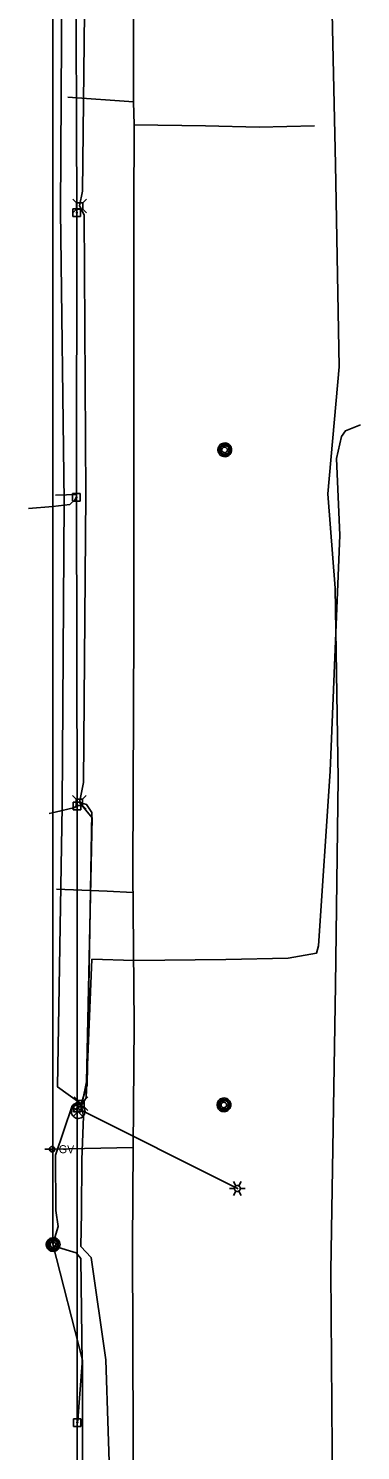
# Model space of a CAD drawing. Extents: x 600849 to 606371, y 330010 to 403088.
# Drawn here: x 602043 to 602203, y 373091 to 373775 of the extents above; entities that cross this region are included whole.
import ezdxf

# ---------------------------------------------------------------- set-up
doc = ezdxf.new("R2010")
doc.units = 0
for name, color, linetype in [('E_LTG', 7, 'Continuous'), ('E_SIG', 7, 'Continuous'), ('E_UTL_AG_Bold', 7, 'Continuous'), ('E_UTL_E_UG', 7, 'Continuous'), ('E_UTL_EPowerPole', 7, 'Continuous'), ('E_UTL_FO_UG', 7, 'Continuous'), ('E_UTL_G', 7, 'Continuous'), ('E_UTL_G_UG', 7, 'Continuous'), ('E_UTL_MH', 7, 'Continuous'), ('E_UTL_Overhead', 7, 'Continuous'), ('E_UTL_T_UG', 7, 'Continuous')]:
    doc.layers.add(name, color=color, linetype=linetype)

msp = doc.modelspace()

# ---------------------------------------------------------------- linework, layer by layer
at = {"layer": 'E_LTG'}
for points in [[(602140.09, 373217.23), (602142.47, 373217.23)], [(602143.18, 373218.46), (602141.99, 373220.53)], [(602141.99, 373213.93), (602143.18, 373215.99)], [(602145.32, 373217.23), (602145.3, 373217.5), (602145.22, 373217.76), (602145.1, 373218), (602144.93, 373218.21), (602144.72, 373218.39), (602144.49, 373218.53), (602144.23, 373218.61), (602143.96, 373218.65), (602143.69, 373218.64), (602143.43, 373218.58), (602143.18, 373218.46), (602142.96, 373218.31), (602142.77, 373218.11), (602142.63, 373217.88), (602142.52, 373217.63), (602142.47, 373217.36), (602142.47, 373217.09), (602142.52, 373216.82), (602142.63, 373216.57), (602142.77, 373216.34), (602142.96, 373216.15), (602143.18, 373215.99), (602143.43, 373215.88), (602143.69, 373215.81), (602143.96, 373215.8), (602144.23, 373215.84), (602144.49, 373215.93), (602144.72, 373216.06), (602144.93, 373216.24), (602145.1, 373216.45), (602145.22, 373216.69), (602145.3, 373216.96), (602145.32, 373217.23)], [(602145.32, 373217.23), (602145.3, 373217.5), (602145.22, 373217.76), (602145.1, 373218), (602144.93, 373218.21), (602144.72, 373218.39), (602144.49, 373218.53), (602144.23, 373218.61), (602143.96, 373218.65), (602143.69, 373218.64), (602143.43, 373218.58), (602143.18, 373218.46), (602142.96, 373218.31), (602142.77, 373218.11), (602142.63, 373217.88), (602142.52, 373217.63), (602142.47, 373217.36), (602142.47, 373217.09), (602142.52, 373216.82), (602142.63, 373216.57), (602142.77, 373216.34), (602142.96, 373216.15), (602143.18, 373215.99), (602143.43, 373215.88), (602143.69, 373215.81), (602143.96, 373215.8), (602144.23, 373215.84), (602144.49, 373215.93), (602144.72, 373216.06), (602144.93, 373216.24), (602145.1, 373216.45), (602145.22, 373216.69), (602145.3, 373216.96), (602145.32, 373217.23)], [(602145.32, 373217.23), (602145.3, 373217.5), (602145.22, 373217.76), (602145.1, 373218), (602144.93, 373218.21), (602144.72, 373218.39), (602144.49, 373218.53), (602144.23, 373218.61), (602143.96, 373218.65), (602143.69, 373218.64), (602143.43, 373218.58), (602143.18, 373218.46), (602142.96, 373218.31), (602142.77, 373218.11), (602142.63, 373217.88), (602142.52, 373217.63), (602142.47, 373217.36), (602142.47, 373217.09), (602142.52, 373216.82), (602142.63, 373216.57), (602142.77, 373216.34), (602142.96, 373216.15), (602143.18, 373215.99), (602143.43, 373215.88), (602143.69, 373215.81), (602143.96, 373215.8), (602144.23, 373215.84), (602144.49, 373215.93), (602144.72, 373216.06), (602144.93, 373216.24), (602145.1, 373216.45), (602145.22, 373216.69), (602145.3, 373216.96), (602145.32, 373217.23)], [(602144.01, 373217.23), (602144.01, 373217.25), (602144.01, 373217.27), (602144, 373217.29), (602143.98, 373217.31), (602143.96, 373217.32), (602143.95, 373217.33), (602143.92, 373217.34), (602143.9, 373217.34), (602143.88, 373217.34), (602143.86, 373217.34), (602143.84, 373217.33), (602143.82, 373217.32), (602143.8, 373217.3), (602143.79, 373217.28), (602143.78, 373217.26), (602143.78, 373217.24), (602143.78, 373217.21), (602143.78, 373217.19), (602143.79, 373217.17), (602143.8, 373217.15), (602143.82, 373217.14), (602143.84, 373217.12), (602143.86, 373217.11), (602143.88, 373217.11), (602143.9, 373217.11), (602143.92, 373217.11), (602143.95, 373217.12), (602143.96, 373217.13), (602143.98, 373217.14), (602144, 373217.16), (602144.01, 373217.18), (602144.01, 373217.2), (602144.01, 373217.23)], [(602144.61, 373218.46), (602145.8, 373220.53)], [(602145.8, 373213.93), (602144.61, 373215.99)], [(602145.32, 373217.23), (602147.71, 373217.23)]]:
    msp.add_lwpolyline(points, dxfattribs=at)
at = {"layer": 'E_SIG'}
for points in [[(602070.48, 373254.22), (602070.42, 373254.84), (602070.24, 373255.45), (602069.95, 373256), (602069.57, 373256.5), (602069.09, 373256.91), (602068.55, 373257.22), (602067.96, 373257.43), (602067.34, 373257.52), (602066.71, 373257.49), (602066.1, 373257.34), (602065.53, 373257.08), (602065.02, 373256.71), (602064.58, 373256.26), (602064.25, 373255.73), (602064.01, 373255.15), (602063.89, 373254.53), (602063.89, 373253.91), (602064.01, 373253.29), (602064.25, 373252.71), (602064.58, 373252.18), (602065.02, 373251.73), (602065.53, 373251.36), (602066.1, 373251.1), (602066.71, 373250.95), (602067.34, 373250.92), (602067.96, 373251.01), (602068.55, 373251.22), (602069.09, 373251.53), (602069.57, 373251.94), (602069.95, 373252.44), (602070.24, 373252.99), (602070.42, 373253.6), (602070.48, 373254.22)], [(602069.44, 373256.55), (602064.83, 373251.9)], [(602064.83, 373256.51), (602069.48, 373251.85)]]:
    msp.add_lwpolyline(points, dxfattribs=at)
at = {"layer": 'E_UTL_AG_Bold'}
for points in [[(602066.34, 373691.45), (602064.58, 373693.2)], [(602066.34, 373688.35), (602064.58, 373686.6)], [(602069.43, 373691.45), (602066.34, 373691.45)], [(602066.34, 373691.45), (602066.34, 373688.35)], [(602066.34, 373688.35), (602069.43, 373688.35)], [(602069.43, 373691.45), (602071.18, 373693.2)], [(602069.43, 373688.35), (602069.43, 373691.45)], [(602069.43, 373688.35), (602071.18, 373686.6)], [(602066.18, 373404.51), (602064.43, 373406.26)], [(602069.28, 373404.51), (602071.03, 373406.26)], [(602066.18, 373401.41), (602064.43, 373399.66)], [(602069.28, 373404.51), (602066.18, 373404.51)], [(602066.18, 373404.51), (602066.18, 373401.41)], [(602066.18, 373401.41), (602069.28, 373401.41)], [(602069.28, 373401.41), (602069.28, 373404.51)], [(602069.28, 373401.41), (602071.03, 373399.66)], [(602067.03, 373259.55), (602065.28, 373261.31)], [(602067.03, 373256.46), (602065.28, 373254.71)], [(602070.13, 373259.55), (602067.03, 373259.55)], [(602067.03, 373259.55), (602067.03, 373256.46)], [(602067.03, 373256.46), (602070.13, 373256.46)], [(602070.13, 373259.55), (602071.88, 373261.31)], [(602070.13, 373256.46), (602070.13, 373259.55)], [(602070.13, 373256.46), (602071.88, 373254.71)]]:
    msp.add_lwpolyline(points, dxfattribs=at)
at = {"layer": 'E_UTL_E_UG'}
for points in [[(602189.83, 372554.06), (602190.44, 372619.03), (602189.27, 372718.25), (602189.23, 372778.42), (602189.75, 372830), (602187.06, 372900.33), (602191.33, 372932.65), (602189.94, 372977.88), (602189.57, 373091.61), (602188.9, 373177.68), (602191.21, 373315.12), (602192.48, 373414.48), (602191.12, 373506.07), (602187.54, 373551.4), (602192.95, 373612.54), (602191.22, 373709.93), (602188.61, 373826.39), (602190.06, 373932.35), (602190.26, 374051.96), (602192.97, 374107.93), (602191.87, 374137.94), (602190.9, 374174.67), (602191.01, 374175.79)], [(602066.76, 373255.95), (602068.55, 373256.95), (602071.1, 373260.89), (602073.77, 373327.48), (602094.08, 373326.89), (602138.38, 373327.4), (602168.36, 373328.08), (602182.12, 373330.52), (602183.05, 373333.99), (602188.58, 373418), (602193.31, 373531.58), (602191.66, 373568.44), (602194.08, 373579.05), (602195.95, 373581.68), (602203.31, 373584.58)], [(602066.33, 373549.72), (602065.6, 373548.57), (602063.11, 373546.35), (602054.95, 373545.28), (602043.17, 373544.44)], [(602053.11, 373397.69), (602056.07, 373398.3), (602065.62, 373400.49), (602066.7, 373401.26)]]:
    msp.add_lwpolyline(points, dxfattribs=at)
at = {"layer": 'E_UTL_EPowerPole'}
for points in [[(602068.34, 373688.58), (602064.65, 373688.58)], [(602064.65, 373688.58), (602064.65, 373684.89)], [(602066.77, 373686.74), (602066.76, 373686.78), (602066.75, 373686.83), (602066.73, 373686.87), (602066.7, 373686.9), (602066.67, 373686.93), (602066.63, 373686.96), (602066.59, 373686.97), (602066.54, 373686.98), (602066.49, 373686.98), (602066.45, 373686.96), (602066.41, 373686.95), (602066.37, 373686.92), (602066.34, 373686.89), (602066.32, 373686.85), (602066.3, 373686.81), (602066.29, 373686.76), (602066.29, 373686.72), (602066.3, 373686.67), (602066.32, 373686.63), (602066.34, 373686.59), (602066.37, 373686.56), (602066.41, 373686.53), (602066.45, 373686.51), (602066.49, 373686.5), (602066.54, 373686.5), (602066.59, 373686.51), (602066.63, 373686.52), (602066.67, 373686.55), (602066.7, 373686.57), (602066.73, 373686.61), (602066.75, 373686.65), (602066.76, 373686.69), (602066.77, 373686.74)], [(602066.5, 373688.58), (602066.5, 373691.49)], [(602068.34, 373684.89), (602068.34, 373688.58)], [(602064.65, 373684.89), (602068.34, 373684.89)], [(602068.14, 373551.56), (602064.45, 373551.56)], [(602064.45, 373551.56), (602064.45, 373547.87)], [(602066.57, 373549.72), (602066.56, 373549.76), (602066.55, 373549.81), (602066.53, 373549.85), (602066.5, 373549.88), (602066.47, 373549.91), (602066.43, 373549.94), (602066.39, 373549.95), (602066.34, 373549.96), (602066.29, 373549.95), (602066.25, 373549.94), (602066.21, 373549.93), (602066.17, 373549.9), (602066.14, 373549.87), (602066.12, 373549.83), (602066.1, 373549.79), (602066.09, 373549.74), (602066.09, 373549.7), (602066.1, 373549.65), (602066.12, 373549.61), (602066.14, 373549.57), (602066.17, 373549.54), (602066.21, 373549.51), (602066.25, 373549.49), (602066.29, 373549.48), (602066.34, 373549.48), (602066.39, 373549.49), (602066.43, 373549.5), (602066.47, 373549.52), (602066.5, 373549.55), (602066.53, 373549.59), (602066.55, 373549.63), (602066.56, 373549.67), (602066.57, 373549.72)], [(602066.3, 373551.56), (602066.3, 373554.47)], [(602068.14, 373547.87), (602068.14, 373551.56)], [(602064.45, 373547.87), (602068.14, 373547.87)], [(602066.67, 373403.11), (602066.67, 373406.02)], [(602068.52, 373403.11), (602064.83, 373403.11)], [(602064.83, 373403.11), (602064.83, 373399.42)], [(602064.83, 373399.42), (602068.52, 373399.42)], [(602066.94, 373401.26), (602066.94, 373401.31), (602066.93, 373401.35), (602066.9, 373401.39), (602066.88, 373401.43), (602066.84, 373401.46), (602066.8, 373401.48), (602066.76, 373401.5), (602066.72, 373401.5), (602066.67, 373401.5), (602066.63, 373401.49), (602066.58, 373401.47), (602066.55, 373401.44), (602066.52, 373401.41), (602066.49, 373401.37), (602066.48, 373401.33), (602066.47, 373401.29), (602066.47, 373401.24), (602066.48, 373401.2), (602066.49, 373401.15), (602066.52, 373401.12), (602066.55, 373401.08), (602066.58, 373401.06), (602066.63, 373401.04), (602066.67, 373401.03), (602066.72, 373401.03), (602066.76, 373401.03), (602066.8, 373401.05), (602066.84, 373401.07), (602066.88, 373401.1), (602066.9, 373401.14), (602066.93, 373401.18), (602066.94, 373401.22), (602066.94, 373401.26)], [(602068.52, 373399.42), (602068.52, 373403.11)], [(602068.57, 373257.79), (602064.89, 373257.79)], [(602064.89, 373257.79), (602064.89, 373254.1)], [(602067, 373255.95), (602067, 373255.99), (602066.98, 373256.04), (602066.96, 373256.08), (602066.94, 373256.11), (602066.9, 373256.14), (602066.86, 373256.17), (602066.82, 373256.18), (602066.77, 373256.19), (602066.73, 373256.19), (602066.68, 373256.17), (602066.64, 373256.16), (602066.61, 373256.13), (602066.58, 373256.1), (602066.55, 373256.06), (602066.53, 373256.02), (602066.53, 373255.97), (602066.53, 373255.93), (602066.53, 373255.88), (602066.55, 373255.84), (602066.58, 373255.8), (602066.61, 373255.77), (602066.64, 373255.74), (602066.68, 373255.72), (602066.73, 373255.71), (602066.77, 373255.71), (602066.82, 373255.72), (602066.86, 373255.73), (602066.9, 373255.76), (602066.94, 373255.78), (602066.96, 373255.82), (602066.98, 373255.86), (602067, 373255.9), (602067, 373255.95)], [(602066.73, 373257.79), (602066.73, 373260.7)], [(602068.57, 373254.1), (602068.57, 373257.79)], [(602064.89, 373254.1), (602068.57, 373254.1)], [(602068.53, 373106.48), (602064.84, 373106.48)], [(602064.84, 373106.48), (602064.84, 373102.79)], [(602066.68, 373106.48), (602066.68, 373109.39)], [(602068.53, 373102.79), (602068.53, 373106.48)], [(602064.84, 373102.79), (602068.53, 373102.79)], [(602066.95, 373104.63), (602066.95, 373104.68), (602066.94, 373104.72), (602066.92, 373104.76), (602066.89, 373104.8), (602066.85, 373104.83), (602066.81, 373104.85), (602066.77, 373104.87), (602066.73, 373104.87), (602066.68, 373104.87), (602066.64, 373104.86), (602066.6, 373104.84), (602066.56, 373104.81), (602066.53, 373104.78), (602066.5, 373104.74), (602066.49, 373104.7), (602066.48, 373104.66), (602066.48, 373104.61), (602066.49, 373104.57), (602066.5, 373104.53), (602066.53, 373104.49), (602066.56, 373104.45), (602066.6, 373104.43), (602066.64, 373104.41), (602066.68, 373104.4), (602066.73, 373104.4), (602066.77, 373104.4), (602066.81, 373104.42), (602066.85, 373104.44), (602066.89, 373104.47), (602066.92, 373104.51), (602066.94, 373104.55), (602066.95, 373104.59), (602066.95, 373104.63)]]:
    msp.add_lwpolyline(points, dxfattribs=at)
at = {"layer": 'E_UTL_FO_UG'}
msp.add_lwpolyline([(602066.66, 373551.03), (602061.54, 373550.93), (602056.28, 373550.75)], dxfattribs=at)
at = {"layer": 'E_UTL_G'}
for points in [[(602055.91, 373236.13), (602055.89, 373236.38), (602055.82, 373236.61), (602055.71, 373236.83), (602055.55, 373237.02), (602055.37, 373237.18), (602055.16, 373237.3), (602054.93, 373237.38), (602054.69, 373237.42), (602054.44, 373237.4), (602054.21, 373237.35), (602053.98, 373237.25), (602053.79, 373237.1), (602053.62, 373236.93), (602053.49, 373236.72), (602053.39, 373236.5), (602053.35, 373236.26), (602053.35, 373236.01), (602053.39, 373235.77), (602053.49, 373235.55), (602053.62, 373235.34), (602053.79, 373235.16), (602053.98, 373235.02), (602054.21, 373234.92), (602054.44, 373234.86), (602054.69, 373234.85), (602054.93, 373234.89), (602055.16, 373234.97), (602055.37, 373235.09), (602055.55, 373235.25), (602055.71, 373235.44), (602055.82, 373235.66), (602055.89, 373235.89), (602055.91, 373236.13)], [(602053.72, 373235.23), (602055.53, 373237.04)]]:
    msp.add_lwpolyline(points, dxfattribs=at)
at = {"layer": 'E_UTL_G_UG'}
for points in [[(602093.24, 372526.91), (602093.15, 372614.92), (602093, 372673.07), (602092.69, 372750.6), (602092.43, 372825.78), (602093.25, 372943.6), (602093.79, 373049.75), (602093.43, 373190.49), (602093.73, 373236.89), (602094.23, 373296.11), (602093.44, 373369.57), (602093.99, 373486.76), (602093.92, 373578.62), (602094.06, 373687.99), (602094.16, 373729.02), (602093.81, 373740.06), (602093.88, 373840.43)], [(602062.12, 373742.2), (602093.81, 373740.06)], [(602094.16, 373729.02), (602128.62, 373728.44), (602154.35, 373727.82), (602181.1, 373728.42)], [(602056.65, 373361.26), (602081.14, 373360.23), (602093.55, 373359.66)], [(602051.12, 373236.11), (602054.63, 373236.13), (602093.73, 373236.89)]]:
    msp.add_lwpolyline(points, dxfattribs=at)
at = {"layer": 'E_UTL_MH'}
for points in [[(602141.13, 373572.6), (602141.07, 373573.22), (602140.9, 373573.82), (602140.61, 373574.38), (602140.22, 373574.87), (602139.75, 373575.28), (602139.2, 373575.6), (602138.61, 373575.8), (602137.99, 373575.89), (602137.36, 373575.86), (602136.75, 373575.71), (602136.18, 373575.45), (602135.67, 373575.09), (602135.24, 373574.63), (602134.9, 373574.11), (602134.67, 373573.52), (602134.55, 373572.91), (602134.55, 373572.28), (602134.67, 373571.67), (602134.9, 373571.08), (602135.24, 373570.56), (602135.67, 373570.1), (602136.18, 373569.74), (602136.75, 373569.48), (602137.36, 373569.33), (602137.99, 373569.3), (602138.61, 373569.39), (602139.2, 373569.59), (602139.75, 373569.91), (602140.22, 373570.32), (602140.61, 373570.81), (602140.9, 373571.37), (602141.07, 373571.97), (602141.13, 373572.6)], [(602140.52, 373572.59), (602140.47, 373573.1), (602140.33, 373573.59), (602140.09, 373574.04), (602139.78, 373574.44), (602139.39, 373574.77), (602138.95, 373575.03), (602138.47, 373575.19), (602137.97, 373575.26), (602137.46, 373575.24), (602136.96, 373575.12), (602136.5, 373574.91), (602136.09, 373574.61), (602135.74, 373574.25), (602135.46, 373573.82), (602135.27, 373573.34), (602135.18, 373572.85), (602135.18, 373572.34), (602135.27, 373571.84), (602135.46, 373571.36), (602135.74, 373570.94), (602136.09, 373570.57), (602136.5, 373570.27), (602136.96, 373570.06), (602137.46, 373569.94), (602137.97, 373569.92), (602138.47, 373569.99), (602138.95, 373570.16), (602139.39, 373570.41), (602139.78, 373570.74), (602140.09, 373571.14), (602140.33, 373571.6), (602140.47, 373572.08), (602140.52, 373572.59)], [(602139.95, 373572.56), (602139.92, 373572.96), (602139.8, 373573.35), (602139.62, 373573.71), (602139.37, 373574.03), (602139.06, 373574.3), (602138.71, 373574.5), (602138.33, 373574.63), (602137.93, 373574.69), (602137.52, 373574.67), (602137.13, 373574.57), (602136.76, 373574.41), (602136.43, 373574.17), (602136.15, 373573.88), (602135.93, 373573.54), (602135.78, 373573.16), (602135.71, 373572.76), (602135.71, 373572.36), (602135.78, 373571.96), (602135.93, 373571.59), (602136.15, 373571.25), (602136.43, 373570.95), (602136.76, 373570.72), (602137.13, 373570.55), (602137.52, 373570.45), (602137.93, 373570.44), (602138.33, 373570.49), (602138.71, 373570.63), (602139.06, 373570.83), (602139.37, 373571.09), (602139.62, 373571.41), (602139.8, 373571.77), (602139.92, 373572.16), (602139.95, 373572.56)], [(602139.1, 373572.55), (602139.07, 373572.8), (602139, 373573.04), (602138.89, 373573.27), (602138.73, 373573.47), (602138.54, 373573.63), (602138.32, 373573.76), (602138.08, 373573.84), (602137.83, 373573.88), (602137.58, 373573.87), (602137.33, 373573.81), (602137.1, 373573.7), (602136.89, 373573.55), (602136.72, 373573.37), (602136.58, 373573.16), (602136.49, 373572.92), (602136.44, 373572.67), (602136.44, 373572.42), (602136.49, 373572.17), (602136.58, 373571.94), (602136.72, 373571.72), (602136.89, 373571.54), (602137.1, 373571.39), (602137.33, 373571.29), (602137.58, 373571.23), (602137.83, 373571.22), (602138.08, 373571.25), (602138.32, 373571.34), (602138.54, 373571.46), (602138.73, 373571.63), (602138.89, 373571.83), (602139, 373572.05), (602139.07, 373572.29), (602139.1, 373572.55)], [(602140.74, 373257.47), (602140.68, 373258.1), (602140.51, 373258.7), (602140.22, 373259.26), (602139.83, 373259.75), (602139.36, 373260.16), (602138.81, 373260.47), (602138.22, 373260.68), (602137.6, 373260.77), (602136.97, 373260.74), (602136.36, 373260.59), (602135.79, 373260.33), (602135.28, 373259.97), (602134.85, 373259.51), (602134.51, 373258.98), (602134.28, 373258.4), (602134.16, 373257.79), (602134.16, 373257.16), (602134.28, 373256.54), (602134.51, 373255.96), (602134.85, 373255.43), (602135.28, 373254.98), (602135.79, 373254.61), (602136.36, 373254.35), (602136.97, 373254.21), (602137.6, 373254.18), (602138.22, 373254.26), (602138.81, 373254.47), (602139.36, 373254.78), (602139.83, 373255.19), (602140.22, 373255.69), (602140.51, 373256.25), (602140.68, 373256.85), (602140.74, 373257.47)], [(602140.13, 373257.47), (602140.08, 373257.97), (602139.94, 373258.46), (602139.7, 373258.91), (602139.39, 373259.31), (602139, 373259.65), (602138.56, 373259.9), (602138.08, 373260.07), (602137.58, 373260.14), (602137.07, 373260.12), (602136.57, 373260), (602136.11, 373259.79), (602135.7, 373259.49), (602135.35, 373259.12), (602135.07, 373258.69), (602134.88, 373258.22), (602134.79, 373257.72), (602134.79, 373257.21), (602134.88, 373256.71), (602135.07, 373256.24), (602135.35, 373255.81), (602135.7, 373255.44), (602136.11, 373255.15), (602136.57, 373254.94), (602137.07, 373254.82), (602137.58, 373254.79), (602138.08, 373254.87), (602138.56, 373255.03), (602139, 373255.29), (602139.39, 373255.62), (602139.7, 373256.02), (602139.94, 373256.47), (602140.08, 373256.96), (602140.13, 373257.47)], [(602139.56, 373257.44), (602139.53, 373257.84), (602139.41, 373258.23), (602139.23, 373258.59), (602138.98, 373258.91), (602138.67, 373259.17), (602138.32, 373259.38), (602137.94, 373259.51), (602137.54, 373259.57), (602137.13, 373259.55), (602136.74, 373259.45), (602136.37, 373259.28), (602136.04, 373259.05), (602135.76, 373258.75), (602135.54, 373258.41), (602135.39, 373258.04), (602135.32, 373257.64), (602135.32, 373257.24), (602135.39, 373256.84), (602135.54, 373256.46), (602135.76, 373256.12), (602136.04, 373255.83), (602136.37, 373255.59), (602136.74, 373255.43), (602137.13, 373255.33), (602137.54, 373255.31), (602137.94, 373255.37), (602138.32, 373255.5), (602138.67, 373255.7), (602138.98, 373255.97), (602139.23, 373256.29), (602139.41, 373256.65), (602139.53, 373257.04), (602139.56, 373257.44)], [(602138.71, 373257.42), (602138.68, 373257.68), (602138.61, 373257.92), (602138.5, 373258.14), (602138.34, 373258.34), (602138.15, 373258.51), (602137.93, 373258.63), (602137.69, 373258.72), (602137.44, 373258.75), (602137.19, 373258.74), (602136.94, 373258.68), (602136.71, 373258.58), (602136.5, 373258.43), (602136.33, 373258.25), (602136.19, 373258.03), (602136.1, 373257.8), (602136.05, 373257.55), (602136.05, 373257.3), (602136.1, 373257.05), (602136.19, 373256.81), (602136.33, 373256.6), (602136.5, 373256.42), (602136.71, 373256.27), (602136.94, 373256.16), (602137.19, 373256.1), (602137.44, 373256.09), (602137.69, 373256.13), (602137.93, 373256.21), (602138.15, 373256.34), (602138.34, 373256.5), (602138.5, 373256.7), (602138.61, 373256.93), (602138.68, 373257.17), (602138.71, 373257.42)], [(602058.41, 373190.27), (602058.35, 373190.9), (602058.17, 373191.5), (602057.89, 373192.06), (602057.5, 373192.55), (602057.02, 373192.96), (602056.48, 373193.27), (602055.89, 373193.48), (602055.27, 373193.57), (602054.64, 373193.54), (602054.03, 373193.39), (602053.46, 373193.13), (602052.95, 373192.77), (602052.52, 373192.31), (602052.18, 373191.78), (602051.94, 373191.2), (602051.82, 373190.59), (602051.82, 373189.96), (602051.94, 373189.34), (602052.18, 373188.76), (602052.52, 373188.23), (602052.95, 373187.78), (602053.46, 373187.41), (602054.03, 373187.15), (602054.64, 373187.01), (602055.27, 373186.98), (602055.89, 373187.06), (602056.48, 373187.27), (602057.02, 373187.58), (602057.5, 373187.99), (602057.89, 373188.49), (602058.17, 373189.05), (602058.35, 373189.65), (602058.41, 373190.27)], [(602057.79, 373190.27), (602057.75, 373190.77), (602057.6, 373191.26), (602057.37, 373191.71), (602057.05, 373192.11), (602056.67, 373192.45), (602056.23, 373192.7), (602055.75, 373192.87), (602055.24, 373192.94), (602054.74, 373192.92), (602054.24, 373192.8), (602053.78, 373192.59), (602053.36, 373192.29), (602053.01, 373191.92), (602052.74, 373191.49), (602052.55, 373191.02), (602052.45, 373190.52), (602052.45, 373190.01), (602052.55, 373189.51), (602052.74, 373189.04), (602053.01, 373188.61), (602053.36, 373188.24), (602053.78, 373187.95), (602054.24, 373187.74), (602054.74, 373187.62), (602055.24, 373187.59), (602055.75, 373187.67), (602056.23, 373187.83), (602056.67, 373188.09), (602057.05, 373188.42), (602057.37, 373188.82), (602057.6, 373189.27), (602057.75, 373189.76), (602057.79, 373190.27)], [(602057.23, 373190.24), (602057.19, 373190.64), (602057.08, 373191.03), (602056.89, 373191.39), (602056.64, 373191.71), (602056.34, 373191.97), (602055.99, 373192.18), (602055.6, 373192.31), (602055.2, 373192.37), (602054.8, 373192.35), (602054.41, 373192.25), (602054.04, 373192.08), (602053.71, 373191.85), (602053.43, 373191.55), (602053.21, 373191.21), (602053.06, 373190.84), (602052.98, 373190.44), (602052.98, 373190.04), (602053.06, 373189.64), (602053.21, 373189.26), (602053.43, 373188.92), (602053.71, 373188.63), (602054.04, 373188.39), (602054.41, 373188.23), (602054.8, 373188.13), (602055.2, 373188.11), (602055.6, 373188.17), (602055.99, 373188.3), (602056.34, 373188.5), (602056.64, 373188.77), (602056.89, 373189.09), (602057.08, 373189.45), (602057.19, 373189.84), (602057.23, 373190.24)], [(602056.38, 373190.22), (602056.35, 373190.48), (602056.28, 373190.72), (602056.16, 373190.94), (602056.01, 373191.14), (602055.82, 373191.31), (602055.6, 373191.43), (602055.36, 373191.52), (602055.11, 373191.55), (602054.85, 373191.54), (602054.61, 373191.48), (602054.38, 373191.38), (602054.17, 373191.23), (602054, 373191.05), (602053.86, 373190.83), (602053.77, 373190.6), (602053.72, 373190.35), (602053.72, 373190.1), (602053.77, 373189.85), (602053.86, 373189.61), (602054, 373189.4), (602054.17, 373189.22), (602054.38, 373189.07), (602054.61, 373188.96), (602054.85, 373188.9), (602055.11, 373188.89), (602055.36, 373188.93), (602055.6, 373189.01), (602055.82, 373189.14), (602056.01, 373189.3), (602056.16, 373189.5), (602056.28, 373189.73), (602056.35, 373189.97), (602056.38, 373190.22)]]:
    msp.add_lwpolyline(points, dxfattribs=at)
at = {"layer": 'E_UTL_Overhead'}
for points in [[(602066.88, 372572.55), (602066.55, 372750.09), (602066.67, 372928.36), (602066.71, 373104.63), (602066.76, 373255.95), (602066.7, 373401.26), (602066.33, 373549.72), (602066.53, 373686.74), (602066.09, 373819.32), (602065.08, 373973.66), (602066.98, 374151.67), (602066.34, 374292.77), (602066.62, 374583.45), (602066.23, 374727.52), (602065.76, 374864.44), (602065.08, 375005.94)], [(602143.9, 373217.23), (602066.76, 373255.95)]]:
    msp.add_lwpolyline(points, dxfattribs=at)
at = {"layer": 'E_UTL_T_UG'}
for points in [[(602055.02, 373190.4), (602054.9, 376316.68), (602051.39, 376320.34), (602051.52, 376386.68)], [(602068.58, 373258.01), (602057.27, 373266.13), (602059.52, 373401.16), (602060.46, 373547.72), (602058.7, 373687.55), (602059.6, 373852.23), (602058.36, 373960.35), (602056.34, 374107.97), (602058.51, 374151.79), (602063.85, 374154.37), (602057.74, 374155.62), (602058.05, 374163.73), (602058.99, 374288.87), (602057.85, 374433.74), (602053.94, 374597.47), (602053.83, 374737.56), (602056.65, 374876.16), (602056.56, 375006.47)], [(602068.58, 373258.01), (602069.47, 373259.88), (602071.17, 373268.5), (602073.91, 373395.51), (602067.73, 373402.96), (602069.66, 373412.59), (602070.89, 373551.02), (602070.13, 373685.71), (602067.88, 373689.9), (602069.25, 373697.02), (602070.39, 373797.49)], [(602066.88, 372572.55), (602068.14, 372572.75), (602071.98, 372575.86), (602072.37, 372577.13), (602073.59, 372577.12), (602081.71, 372580.6), (602084.18, 372583.86), (602083.94, 372702.53), (602084.66, 372846.23), (602084.98, 372997.52), (602080.46, 373134.77), (602073.46, 373184.03), (602068.51, 373189.37), (602068.82, 373205.72), (602068.95, 373230.95), (602069.79, 373252.05), (602068.58, 373258.01), (602071.54, 373266.91), (602073.8, 373398.05), (602071.21, 373401.89), (602067.73, 373402.96)], [(602068.5, 372844.34), (602069.38, 372997.66), (602069.29, 373134.66), (602055.02, 373190.4), (602057.5, 373198.93), (602056.34, 373206.61), (602056.19, 373233.32), (602064.25, 373256.95), (602066.48, 373258.54), (602068.58, 373258.01)], [(602066.71, 373104.63), (602067.06, 373105.78), (602069.07, 373133.13), (602068.41, 373183.58), (602066.2, 373186.29), (602056.02, 373189.4), (602055.02, 373190.4)]]:
    msp.add_lwpolyline(points, dxfattribs=at)

# ---------------------------------------------------------------- texts
at = {"layer": 'E_UTL_G'}
msp.add_text('GV', height=3.85, dxfattribs=at).set_placement((602057.83, 373234.21))

doc.saveas('drawing.dxf')
